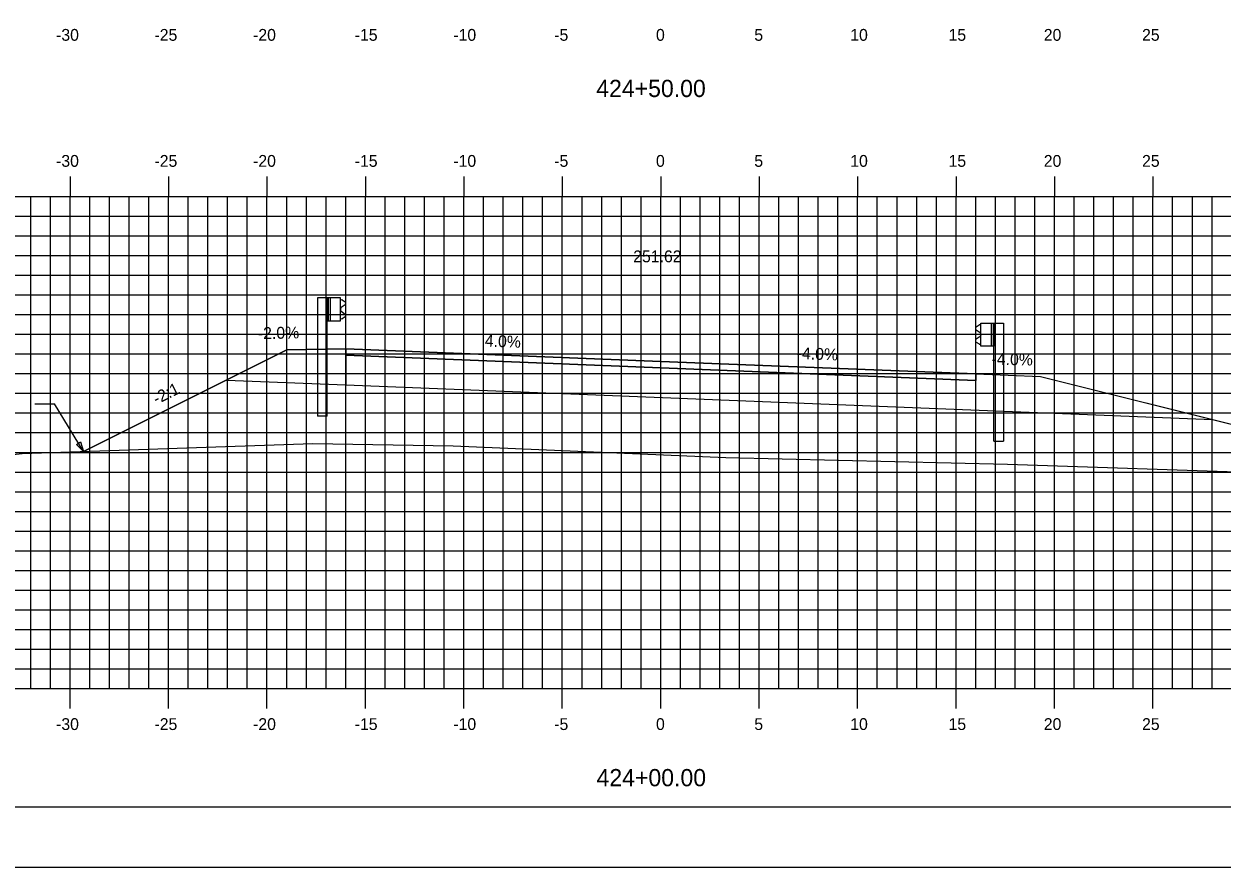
# Model space of a CAD drawing. Extents: x 1160718 to 1173142, y 616002 to 617630.
# Drawn here: x 1170373.6 to 1170434.4, y 616613.9 to 616656.7 of the extents above; entities that cross this region are included whole.
import ezdxf

# ---------------------------------------------------------------- set-up
doc = ezdxf.new("R2010")
doc.units = 0
for name, color, linetype in [('ANNOTATION', 7, 'Continuous'), ('BORDER', 7, 'Continuous'), ('D_Guardrail_Beam_Lt', 7, 'Continuous'), ('D_Guardrail_Beam_Rt', 7, 'Continuous'), ('D_Roadway_Centerline', 7, 'Continuous'), ('D_Roadway_Centerline_Text', 7, 'Continuous'), ('D_Roadway_Edge_Shoulder', 7, 'Continuous'), ('D_Roadway_Edge_TW', 7, 'Continuous'), ('D_Roadway_Pavement', 7, 'Continuous'), ('D_Roadway_SlopeLines', 7, 'Continuous'), ('D_Roadway_SubGrade', 7, 'Continuous'), ('H_V ANNOTATION', 7, 'Continuous'), ('MAJOR', 7, 'Continuous'), ('MINOR', 7, 'Continuous'), ('PLOT BOUNDARY', 7, 'Continuous'), ('S_Roadway_Centerline', 7, 'Continuous'), ('SHADING', 7, 'Continuous')]:
    doc.layers.add(name, color=color, linetype=linetype)

msp = doc.modelspace()

# ---------------------------------------------------------------- linework, layer by layer
at = {"layer": 'ANNOTATION'}
for p, q in [((1170421.907, 616638.909), (1170425.193, 616638.777)), ((1170374.117, 616637.394), (1170375.117, 616637.394)), ((1170376.591, 616634.971), (1170375.117, 616637.394))]:
    msp.add_line(p, q, dxfattribs=at)
msp.add_lwpolyline([(1170376.438, 616635.463), (1170376.591, 616634.971), (1170376.224, 616635.333)], close=True, dxfattribs=at)
at = {"layer": 'BORDER'}
msp.add_line((1170330.907, 616616.928), (1170490.907, 616616.928), dxfattribs=at)
at = {"layer": 'D_Guardrail_Beam_Lt'}
for p, q in [((1170388.478, 616642.772), (1170388.478, 616636.772)), ((1170388.949, 616642.772), (1170388.478, 616642.772)), ((1170389.636, 616642.772), (1170388.949, 616642.772)), ((1170388.949, 616642.772), (1170388.949, 616641.605)), ((1170389.011, 616642.772), (1170389.011, 616641.605)), ((1170389.115, 616642.772), (1170389.115, 616641.605)), ((1170389.636, 616641.605), (1170389.636, 616642.772)), ((1170389.636, 616642.689), (1170389.71, 616642.674)), ((1170389.87, 616642.424), (1170389.674, 616642.288)), ((1170389.726, 616642.667), (1170389.87, 616642.567)), ((1170389.641, 616642.224), (1170389.641, 616642.154)), ((1170389.674, 616642.089), (1170389.87, 616641.953)), ((1170389.87, 616641.81), (1170389.726, 616641.71)), ((1170388.949, 616641.605), (1170389.636, 616641.605)), ((1170388.97, 616636.772), (1170388.97, 616641.605)), ((1170389.71, 616641.703), (1170389.636, 616641.689)), ((1170388.97, 616636.772), (1170388.478, 616636.772))]:
    msp.add_line(p, q, dxfattribs=at)
for centre, major_axis, start_param, end_param in [((1170389.702, 616642.633), (0.0417, 0), 0.959931, 1.376053), ((1170389.819, 616642.496), (0.0877, 0), 5.323254, 7.243116), ((1170389.72, 616642.224), (-0.0789, 0), 5.323254, 6.283185), ((1170389.72, 616642.154), (-0.0789, 0), 6.283185, 7.243116), ((1170389.819, 616641.881), (0.0877, 0), 5.323254, 7.243116), ((1170389.702, 616641.744), (0.0417, 0), 4.907132, 5.323254)]:
    msp.add_ellipse(centre, major_axis=major_axis, ratio=0.995501, start_param=start_param, end_param=end_param, dxfattribs=at)
at = {"layer": 'D_Guardrail_Beam_Rt'}
for p, q in [((1170422.072, 616641.388), (1170421.928, 616641.288)), ((1170421.928, 616641.145), (1170422.123, 616641.009)), ((1170422.162, 616641.409), (1170422.087, 616641.395)), ((1170422.162, 616641.493), (1170422.849, 616641.493)), ((1170422.162, 616640.326), (1170422.162, 616641.493)), ((1170422.682, 616641.493), (1170422.682, 616640.326)), ((1170422.787, 616641.493), (1170422.787, 616640.326)), ((1170422.849, 616641.493), (1170423.32, 616641.493)), ((1170422.849, 616641.493), (1170422.849, 616640.326)), ((1170423.32, 616641.493), (1170423.32, 616635.493)), ((1170422.123, 616640.81), (1170421.928, 616640.674)), ((1170421.928, 616640.531), (1170422.072, 616640.431)), ((1170422.157, 616640.944), (1170422.157, 616640.874)), ((1170422.087, 616640.424), (1170422.162, 616640.409)), ((1170422.849, 616640.326), (1170422.162, 616640.326)), ((1170422.828, 616635.493), (1170422.828, 616640.326)), ((1170422.828, 616635.493), (1170423.32, 616635.493))]:
    msp.add_line(p, q, dxfattribs=at)
for centre, major_axis, start_param, end_param in [((1170421.978, 616641.217), (-0.0877, 0), 5.323254, 7.243116), ((1170422.095, 616641.354), (-0.0417, 0), 4.907132, 5.323254), ((1170421.978, 616640.602), (-0.0877, 0), 5.323254, 7.243116), ((1170422.078, 616640.944), (0.0789, 0), 0, 0.959931), ((1170422.078, 616640.874), (0.0789, 0), 5.323254, 6.283185), ((1170422.095, 616640.465), (-0.0417, 0), 0.959931, 1.376053)]:
    msp.add_ellipse(centre, major_axis=major_axis, ratio=0.995501, start_param=start_param, end_param=end_param, dxfattribs=at)
at = {"layer": 'D_Roadway_Centerline'}
for points in [[(1170376.591, 616634.971), (1170382.919, 616638.135), (1170386.907, 616640.129), (1170389.907, 616640.189), (1170405.907, 616639.549), (1170421.907, 616638.909)], [(1170425.193, 616638.777), (1170436.304, 616635.999), (1170446.976, 616633.331)]]:
    msp.add_lwpolyline(points, dxfattribs=at)
at = {"layer": 'D_Roadway_Edge_Shoulder'}
for points in [[(1170389.907, 616640.189), (1170389.907, 616639.855)], [(1170421.907, 616638.909), (1170421.907, 616638.575)]]:
    msp.add_lwpolyline(points, dxfattribs=at)
at = {"layer": 'D_Roadway_Edge_TW'}
msp.add_lwpolyline([(1170421.907, 616638.575), (1170421.907, 616638.909), (1170405.907, 616639.549), (1170389.907, 616640.189), (1170389.907, 616639.855), (1170405.907, 616639.215)], close=True, dxfattribs=at)
at = {"layer": 'D_Roadway_Pavement'}
msp.add_lwpolyline([(1170421.907, 616638.575), (1170421.907, 616638.575), (1170405.907, 616639.215), (1170389.907, 616639.855), (1170389.907, 616639.855), (1170405.907, 616639.215)], close=True, dxfattribs=at)
for points in [[(1170389.907, 616639.855), (1170389.907, 616639.855)], [(1170389.907, 616639.855), (1170389.907, 616639.855)], [(1170421.907, 616638.575), (1170421.907, 616638.575)], [(1170421.907, 616638.575), (1170421.907, 616638.575)]]:
    msp.add_lwpolyline(points, dxfattribs=at)
at = {"layer": 'D_Roadway_SlopeLines'}
for points in [[(1170386.907, 616640.129), (1170376.591, 616634.971)], [(1170425.193, 616638.777), (1170446.976, 616633.331)]]:
    msp.add_lwpolyline(points, dxfattribs=at)
at = {"layer": 'D_Roadway_SubGrade'}
for p, q in [((1170386.907, 616640.129), (1170382.919, 616638.135)), ((1170389.907, 616640.189), (1170386.907, 616640.129)), ((1170389.907, 616638.355), (1170389.907, 616640.189)), ((1170405.907, 616639.215), (1170389.907, 616639.855)), ((1170389.907, 616639.855), (1170389.907, 616638.355)), ((1170421.907, 616638.575), (1170405.907, 616639.215)), ((1170421.907, 616637.075), (1170421.907, 616638.909)), ((1170425.193, 616638.777), (1170436.304, 616635.999)), ((1170421.907, 616637.075), (1170421.907, 616638.575))]:
    msp.add_line(p, q, dxfattribs=at)
at = {"layer": 'MAJOR'}
for p, q in [((1170375.907, 616648.93), (1170375.907, 616647.928)), ((1170380.907, 616648.93), (1170380.907, 616647.928)), ((1170385.907, 616648.93), (1170385.907, 616647.928)), ((1170390.907, 616648.93), (1170390.907, 616647.928)), ((1170395.907, 616648.93), (1170395.907, 616647.928)), ((1170400.907, 616648.93), (1170400.907, 616647.928)), ((1170405.907, 616648.93), (1170405.907, 616647.928)), ((1170410.907, 616648.93), (1170410.907, 616647.928)), ((1170415.907, 616648.93), (1170415.907, 616647.928)), ((1170420.907, 616648.93), (1170420.907, 616647.928)), ((1170425.907, 616648.93), (1170425.907, 616647.928)), ((1170430.907, 616648.93), (1170430.907, 616647.928)), ((1170335.907, 616647.928), (1170475.907, 616647.928)), ((1170335.907, 616647.928), (1170475.907, 616647.928)), ((1170375.907, 616622.928), (1170375.907, 616647.928)), ((1170380.907, 616622.928), (1170380.907, 616647.928)), ((1170385.907, 616622.928), (1170385.907, 616647.928)), ((1170390.907, 616622.928), (1170390.907, 616647.928)), ((1170395.907, 616622.928), (1170395.907, 616647.928)), ((1170400.907, 616622.928), (1170400.907, 616647.928)), ((1170405.907, 616622.928), (1170405.907, 616647.928)), ((1170410.907, 616622.928), (1170410.907, 616647.928)), ((1170415.907, 616622.928), (1170415.907, 616647.928)), ((1170420.907, 616622.928), (1170420.907, 616647.928)), ((1170425.907, 616622.928), (1170425.907, 616647.928)), ((1170430.907, 616622.928), (1170430.907, 616647.928)), ((1170335.907, 616642.928), (1170475.907, 616642.928)), ((1170335.907, 616637.928), (1170475.907, 616637.928)), ((1170335.907, 616632.928), (1170475.907, 616632.928)), ((1170335.907, 616627.928), (1170475.907, 616627.928)), ((1170335.907, 616622.928), (1170475.907, 616622.928)), ((1170335.907, 616622.928), (1170475.907, 616622.928)), ((1170375.907, 616621.926), (1170375.907, 616622.928)), ((1170380.907, 616621.926), (1170380.907, 616622.928)), ((1170385.907, 616621.926), (1170385.907, 616622.928)), ((1170390.907, 616621.926), (1170390.907, 616622.928)), ((1170395.907, 616621.926), (1170395.907, 616622.928)), ((1170400.907, 616621.926), (1170400.907, 616622.928)), ((1170405.907, 616621.926), (1170405.907, 616622.928)), ((1170410.907, 616621.926), (1170410.907, 616622.928)), ((1170415.907, 616621.926), (1170415.907, 616622.928)), ((1170420.907, 616621.926), (1170420.907, 616622.928)), ((1170425.907, 616621.926), (1170425.907, 616622.928)), ((1170430.907, 616621.926), (1170430.907, 616622.928))]:
    msp.add_line(p, q, dxfattribs=at)
at = {"layer": 'MINOR'}
for p, q in [((1170373.907, 616622.928), (1170373.907, 616647.928)), ((1170374.907, 616622.928), (1170374.907, 616647.928)), ((1170376.907, 616622.928), (1170376.907, 616647.928)), ((1170377.907, 616622.928), (1170377.907, 616647.928)), ((1170378.907, 616622.928), (1170378.907, 616647.928)), ((1170379.907, 616622.928), (1170379.907, 616647.928)), ((1170381.907, 616622.928), (1170381.907, 616647.928)), ((1170382.907, 616622.928), (1170382.907, 616647.928)), ((1170383.907, 616622.928), (1170383.907, 616647.928)), ((1170384.907, 616622.928), (1170384.907, 616647.928)), ((1170386.907, 616622.928), (1170386.907, 616647.928)), ((1170387.907, 616622.928), (1170387.907, 616647.928)), ((1170388.907, 616622.928), (1170388.907, 616647.928)), ((1170389.907, 616622.928), (1170389.907, 616647.928)), ((1170391.907, 616622.928), (1170391.907, 616647.928)), ((1170392.907, 616622.928), (1170392.907, 616647.928)), ((1170393.907, 616622.928), (1170393.907, 616647.928)), ((1170394.907, 616622.928), (1170394.907, 616647.928)), ((1170396.907, 616622.928), (1170396.907, 616647.928)), ((1170397.907, 616622.928), (1170397.907, 616647.928)), ((1170398.907, 616622.928), (1170398.907, 616647.928)), ((1170399.907, 616622.928), (1170399.907, 616647.928)), ((1170401.907, 616622.928), (1170401.907, 616647.928)), ((1170402.907, 616622.928), (1170402.907, 616647.928)), ((1170403.907, 616622.928), (1170403.907, 616647.928)), ((1170404.907, 616622.928), (1170404.907, 616647.928)), ((1170406.907, 616622.928), (1170406.907, 616647.928)), ((1170407.907, 616622.928), (1170407.907, 616647.928)), ((1170408.907, 616622.928), (1170408.907, 616647.928)), ((1170409.907, 616622.928), (1170409.907, 616647.928)), ((1170411.907, 616622.928), (1170411.907, 616647.928)), ((1170412.907, 616622.928), (1170412.907, 616647.928)), ((1170413.907, 616622.928), (1170413.907, 616647.928)), ((1170414.907, 616622.928), (1170414.907, 616647.928)), ((1170416.907, 616622.928), (1170416.907, 616647.928)), ((1170417.907, 616622.928), (1170417.907, 616647.928)), ((1170418.907, 616622.928), (1170418.907, 616647.928)), ((1170419.907, 616622.928), (1170419.907, 616647.928)), ((1170421.907, 616622.928), (1170421.907, 616647.928)), ((1170422.907, 616622.928), (1170422.907, 616647.928)), ((1170423.907, 616622.928), (1170423.907, 616647.928)), ((1170424.907, 616622.928), (1170424.907, 616647.928)), ((1170426.907, 616622.928), (1170426.907, 616647.928)), ((1170427.907, 616622.928), (1170427.907, 616647.928)), ((1170428.907, 616622.928), (1170428.907, 616647.928)), ((1170429.907, 616622.928), (1170429.907, 616647.928)), ((1170431.907, 616622.928), (1170431.907, 616647.928)), ((1170432.907, 616622.928), (1170432.907, 616647.928)), ((1170433.907, 616622.928), (1170433.907, 616647.928)), ((1170335.907, 616646.928), (1170475.907, 616646.928)), ((1170335.907, 616645.928), (1170475.907, 616645.928)), ((1170335.907, 616644.928), (1170475.907, 616644.928)), ((1170335.907, 616643.928), (1170475.907, 616643.928)), ((1170335.907, 616641.928), (1170475.907, 616641.928)), ((1170335.907, 616640.928), (1170475.907, 616640.928)), ((1170335.907, 616639.928), (1170475.907, 616639.928)), ((1170335.907, 616638.928), (1170475.907, 616638.928)), ((1170335.907, 616636.928), (1170475.907, 616636.928)), ((1170335.907, 616635.928), (1170475.907, 616635.928)), ((1170335.907, 616634.928), (1170475.907, 616634.928)), ((1170335.907, 616633.928), (1170475.907, 616633.928)), ((1170335.907, 616631.928), (1170475.907, 616631.928)), ((1170335.907, 616630.928), (1170475.907, 616630.928)), ((1170335.907, 616629.928), (1170475.907, 616629.928)), ((1170335.907, 616628.928), (1170475.907, 616628.928)), ((1170335.907, 616626.928), (1170475.907, 616626.928)), ((1170335.907, 616625.928), (1170475.907, 616625.928)), ((1170335.907, 616624.928), (1170475.907, 616624.928)), ((1170335.907, 616623.928), (1170475.907, 616623.928))]:
    msp.add_line(p, q, dxfattribs=at)
at = {"layer": 'PLOT BOUNDARY'}
msp.add_lwpolyline([(1170322.814, 616613.869), (1170492.814, 616613.869), (1170492.814, 616723.869), (1170322.814, 616723.869)], close=True, dxfattribs=at)
at = {"layer": 'S_Roadway_Centerline'}
msp.add_lwpolyline([(1170335.907, 616636.656), (1170345.898, 616631.945), (1170353.925, 616632.723), (1170373.473, 616634.861), (1170388.238, 616635.381), (1170395.355, 616635.257), (1170409.205, 616634.658), (1170423.525, 616634.324), (1170436.706, 616633.881)], dxfattribs=at)
at = {"layer": 'SHADING'}
msp.add_lwpolyline([(1170383.845, 616638.598), (1170389.907, 616638.355), (1170433.923, 616636.595)], dxfattribs=at)

# ---------------------------------------------------------------- texts
at = {"layer": 'ANNOTATION'}
for s, rotation, p in [('-2.0%', 1.14576, (1170385.451, 616640.675)), ('4.0%', 357.70939, (1170396.963, 616640.307)), ('-4.0%', 357.70939, (1170412.803, 616639.674)), ('-4.0%', 358.85424, (1170422.705, 616639.378)), ('-2:1', 26.56505, (1170380.295, 616637.34))]:
    msp.add_text(s, height=0.6, rotation=rotation, dxfattribs=at).set_placement(p)
at = {"layer": 'D_Roadway_Centerline'}
for s, p in [('C', (1170405.902, 616639.549)), ('L', (1170405.907, 616639.541))]:
    msp.add_text(s, height=0.0146, dxfattribs=at).set_placement(p)
at = {"layer": 'D_Roadway_Centerline_Text'}
msp.add_text('251.62', height=0.6, dxfattribs=at).set_placement((1170404.508, 616644.581))
at = {"layer": 'H_V ANNOTATION'}
for s, height, p in [('-30', 0.6, (1170375.195, 616655.828)), ('-25', 0.6, (1170380.193, 616655.828)), ('-20', 0.6, (1170385.201, 616655.828)), ('-15', 0.6, (1170390.364, 616655.828)), ('-10', 0.6, (1170395.372, 616655.828)), ('-5', 0.6, (1170400.498, 616655.828)), ('0', 0.6, (1170405.666, 616655.828)), ('5', 0.6, (1170410.658, 616655.828)), ('10', 0.6, (1170415.532, 616655.828)), ('15', 0.6, (1170420.524, 616655.828)), ('20', 0.6, (1170425.361, 616655.828)), ('25', 0.6, (1170430.353, 616655.828)), ('424+50.00', 0.875, (1170402.63, 616652.971)), ('-30', 0.6, (1170375.195, 616649.428)), ('-25', 0.6, (1170380.193, 616649.428)), ('-20', 0.6, (1170385.201, 616649.428)), ('-15', 0.6, (1170390.364, 616649.428)), ('-10', 0.6, (1170395.372, 616649.428)), ('-5', 0.6, (1170400.498, 616649.428)), ('0', 0.6, (1170405.666, 616649.428)), ('5', 0.6, (1170410.658, 616649.428)), ('10', 0.6, (1170415.532, 616649.428)), ('15', 0.6, (1170420.524, 616649.428)), ('20', 0.6, (1170425.361, 616649.428)), ('25', 0.6, (1170430.353, 616649.428)), ('-30', 0.6, (1170375.195, 616620.828)), ('-25', 0.6, (1170380.193, 616620.828)), ('-20', 0.6, (1170385.201, 616620.828)), ('-15', 0.6, (1170390.364, 616620.828)), ('-10', 0.6, (1170395.372, 616620.828)), ('-5', 0.6, (1170400.498, 616620.828)), ('0', 0.6, (1170405.666, 616620.828)), ('5', 0.6, (1170410.658, 616620.828)), ('10', 0.6, (1170415.532, 616620.828)), ('15', 0.6, (1170420.524, 616620.828)), ('20', 0.6, (1170425.361, 616620.828)), ('25', 0.6, (1170430.353, 616620.828)), ('424+00.00', 0.875, (1170402.645, 616617.971))]:
    msp.add_text(s, height=height, dxfattribs=at).set_placement(p)

doc.saveas('drawing.dxf')
